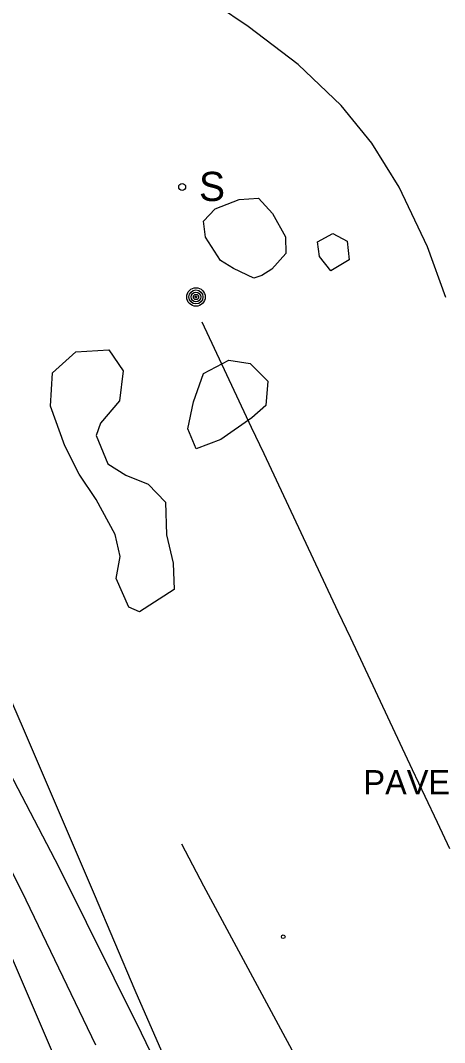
# Model space of a CAD drawing. Extents: x 368532 to 392481, y 10654822 to 10676899.
# Drawn here: x 378226.5 to 378313.7, y 10661773.5 to 10661983.6 of the extents above; entities that cross this region are included whole.
import ezdxf

# ---------------------------------------------------------------- set-up
doc = ezdxf.new("R2010")
doc.units = 0
for name, color, linetype in [('p_Catenary', 7, 'Continuous'), ('p_railroad rr control', 7, 'Continuous'), ('p_road dirt road', 7, 'Continuous'), ('p_road general road feature', 7, 'Continuous'), ('p_structure sign', 7, 'Continuous'), ('p_structure unidentified', 7, 'Continuous'), ('p_utility general pole', 7, 'Continuous'), ('p_veg woods', 7, 'Continuous')]:
    doc.layers.add(name, color=color, linetype=linetype)

msp = doc.modelspace()

# ---------------------------------------------------------------- linework, layer by layer
at = {"layer": 'p_Catenary'}
msp.add_lwpolyline([(378263.81, 10661921.66), (378266.36, 10661916.25), (378268.91, 10661910.83), (378271.45, 10661905.42), (378274, 10661900), (378276.55, 10661894.59), (378279.1, 10661889.17), (378281.64, 10661883.76), (378284.19, 10661878.34), (378286.74, 10661872.93), (378289.28, 10661867.51), (378291.83, 10661862.1), (378294.38, 10661856.68), (378296.93, 10661851.27), (378299.47, 10661845.85), (378302.02, 10661840.44), (378304.57, 10661835.02), (378307.11, 10661829.61), (378309.66, 10661824.19), (378312.21, 10661818.78), (378314.76, 10661813.37)], dxfattribs=at)
at = {"layer": 'p_railroad rr control'}
for points in [[(378178.34, 10661950.78), (378191.43, 10661920.61), (378202.41, 10661895), (378214.53, 10661866.9), (378227.06, 10661838.09), (378241.7, 10661804.03), (378250.06, 10661784.3), (378261.04, 10661759.22), (378271.72, 10661733.43)], [(378396.77, 10661445.07), (378380.11, 10661483.72), (378366.42, 10661516.07), (378352.16, 10661548.63), (378341.38, 10661573.39), (378329.69, 10661600.35), (378327.66, 10661605.36), (378310.38, 10661645.28), (378297.51, 10661675.14), (378281.09, 10661712.37), (378271.72, 10661733.43), (378251.42, 10661775.47), (378234.51, 10661809.47), (378214.12, 10661848.42), (378192.9, 10661888.86), (378170.23, 10661933.48)], [(378357.74, 10661628.83), (378352.37, 10661640.12), (378345.04, 10661654.86), (378333.91, 10661675.77), (378322.45, 10661697.07), (378310.16, 10661719.75), (378306.17, 10661727.2), (378303.04, 10661733.34), (378298.61, 10661741.85), (378291.46, 10661755.15), (378277.66, 10661780.69), (378264.24, 10661805.64), (378259.72, 10661814.26)]]:
    msp.add_lwpolyline(points, dxfattribs=at)
at = {"layer": 'p_road dirt road'}
for p, q in [((378273.34, 10661982.38), (378266.84, 10661986.75)), ((378283.62, 10661974.54), (378273.34, 10661982.38)), ((378292.5, 10661966.15), (378283.62, 10661974.54)), ((378298.8, 10661958.38), (378292.5, 10661966.15)), ((378304.43, 10661949.35), (378298.8, 10661958.38)), ((378310.25, 10661937.08), (378304.43, 10661949.35)), ((378314.04, 10661926.69), (378310.25, 10661937.08)), ((378227.72, 10661802.76), (378216.6, 10661824.73)), ((378242.05, 10661772.97), (378227.72, 10661802.76)), ((378224.84, 10661790.77), (378239.32, 10661757.11))]:
    msp.add_line(p, q, dxfattribs=at)
at = {"layer": 'p_structure sign'}
msp.add_circle((378259.79, 10661949.4), 0.713, dxfattribs=at)
at = {"layer": 'p_structure unidentified'}
msp.add_circle((378280.58, 10661795.26), 0.375, dxfattribs=at)
at = {"layer": 'p_utility general pole'}
for radius in [1.9, 1.44, 0.973, 0.539, 0.192]:
    msp.add_circle((378262.63, 10661926.77), radius, dxfattribs=at)
at = {"layer": 'p_veg woods'}
for points in [[(378270.36, 10661932.61), (378267.66, 10661934.3), (378264.62, 10661939.04), (378264.18, 10661942.33), (378266.59, 10661944.9), (378271.5, 10661946.83), (378275.48, 10661947.09), (378278.39, 10661943.95), (378281.06, 10661939.11), (378281.1, 10661935.72), (378278.2, 10661932.48), (378276.2, 10661931.16), (378274.52, 10661930.63)], [(378290.38, 10661932.13), (378288.03, 10661935.1), (378287.65, 10661938.11), (378290.76, 10661939.83), (378293.74, 10661938.27), (378294.11, 10661934.4)], [(378251.03, 10661862.08), (378248.81, 10661863.04), (378246.2, 10661868.88), (378247.02, 10661873.44), (378246.03, 10661877.96), (378242.11, 10661885.14), (378238.63, 10661890.38), (378235.68, 10661896.2), (378232.68, 10661904.33), (378233.14, 10661911.2), (378237.93, 10661915.48), (378244.73, 10661915.89), (378247.69, 10661911.57), (378246.91, 10661905.44), (378242.99, 10661900.84), (378242.07, 10661898.32), (378244.51, 10661892.48), (378248.19, 10661890.17), (378252.8, 10661888.28), (378256.34, 10661884.58), (378256.58, 10661877.89), (378257.97, 10661872.05), (378258.12, 10661866.62)], [(378267.74, 10661897.45), (378262.64, 10661895.54), (378260.95, 10661899.64), (378262.1, 10661905.22), (378264.15, 10661911.02), (378269.39, 10661913.8), (378273.8, 10661913.11), (378277.38, 10661909.46), (378277, 10661904.49), (378274.11, 10661901.94)]]:
    msp.add_lwpolyline(points, close=True, dxfattribs=at)

# ---------------------------------------------------------------- texts
at = {"layer": 'p_road general road feature'}
msp.add_text(' PAVED PARKING', height=5, dxfattribs=at).set_placement((378295.2, 10661824.51))
at = {"layer": 'p_structure sign'}
msp.add_text('S', height=6, dxfattribs=at).set_placement((378263.25, 10661946.5))

doc.saveas('drawing.dxf')
